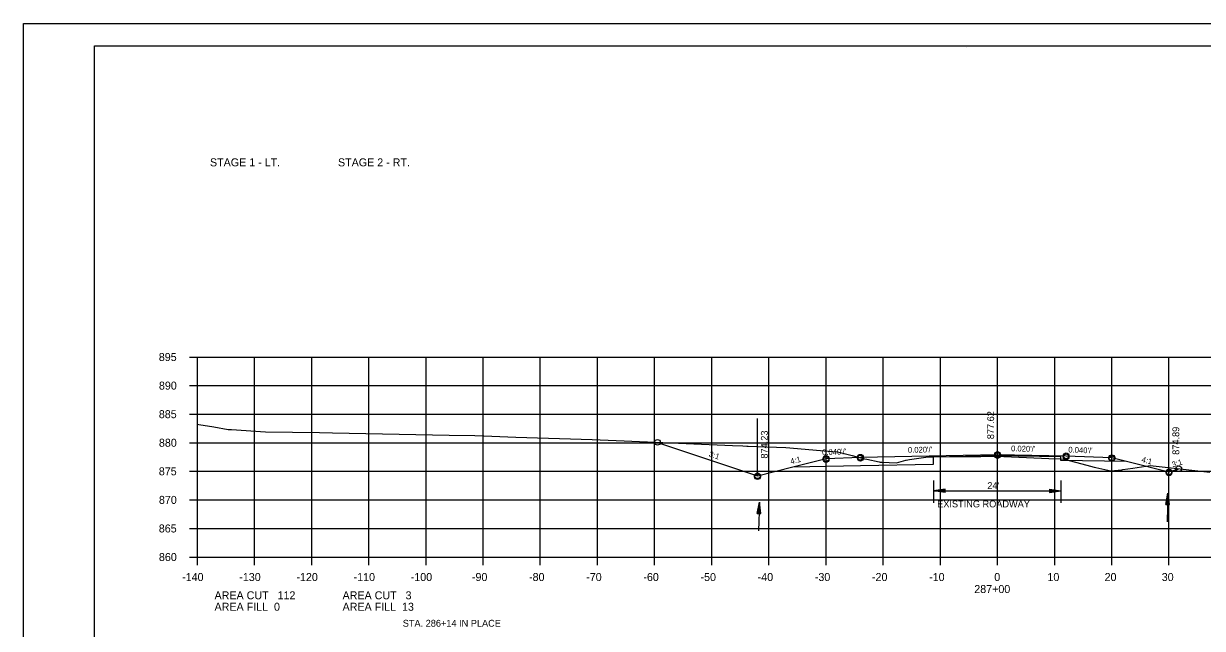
# Model space of a CAD drawing. Extents: x 1486524 to 1499135, y 326561 to 337924.
# Drawn here: x 1488812.5 to 1489018.7, y 332460.1 to 332566 of the extents above; entities that cross this region are included whole.
import ezdxf

# ---------------------------------------------------------------- set-up
doc = ezdxf.new("R2010")
doc.units = 0
for name, color, linetype in [('Default', 7, 'Continuous'), ('E_Const Align', 7, 'Continuous'), ('E_Const Align Station', 7, 'Continuous'), ('E_Ownership Information', 7, 'Continuous'), ('E_Property Line', 7, 'Continuous'), ('E_Proposed ROW and Easements', 7, 'Continuous'), ('E_Proposed ROW Fig Annot', 7, 'Continuous'), ('E_Quarter Calls', 7, 'Continuous'), ('E_Survey Point', 7, 'Continuous'), ('E_Title Sheet', 7, 'Continuous'), ('E_Tract Number', 7, 'Continuous'), ('R_Water Annot', 7, 'Continuous'), ('R_Xsect Elev', 7, 'Continuous'), ('R_Xsect Slope', 7, 'Continuous')]:
    doc.layers.add(name, color=color, linetype=linetype)

msp = doc.modelspace()

# ---------------------------------------------------------------- linework, layer by layer
at = {"layer": 'E_Const Align'}
for p, q in [((1488841.49, 332507.61), (1488842.89, 332507.61)), ((1488842.89, 332472.61), (1488842.89, 332507.61)), ((1488841.49, 332502.61), (1488842.89, 332502.61)), ((1488841.49, 332497.61), (1488842.89, 332497.61)), ((1488841.49, 332492.61), (1488842.89, 332492.61)), ((1488841.49, 332487.61), (1488842.89, 332487.61)), ((1488841.49, 332482.61), (1488842.89, 332482.61)), ((1488841.49, 332477.61), (1488842.89, 332477.61)), ((1488841.49, 332472.61), (1488842.89, 332472.61)), ((1488842.89, 332472.61), (1489122.89, 332472.61)), ((1488842.89, 332471.21), (1488842.89, 332472.61)), ((1488852.89, 332471.21), (1488852.89, 332472.61)), ((1488862.89, 332471.21), (1488862.89, 332472.61)), ((1488872.89, 332471.21), (1488872.89, 332472.61)), ((1488882.89, 332471.21), (1488882.89, 332472.61)), ((1488892.89, 332471.21), (1488892.89, 332472.61)), ((1488902.89, 332471.21), (1488902.89, 332472.61)), ((1488912.89, 332471.21), (1488912.89, 332472.61)), ((1488922.89, 332471.21), (1488922.89, 332472.61)), ((1488932.89, 332471.21), (1488932.89, 332472.61)), ((1488942.89, 332471.21), (1488942.89, 332472.61)), ((1488952.89, 332471.21), (1488952.89, 332472.61)), ((1488962.89, 332471.21), (1488962.89, 332472.61)), ((1488972.89, 332471.21), (1488972.89, 332472.61)), ((1488982.89, 332471.21), (1488982.89, 332472.61)), ((1488992.89, 332471.21), (1488992.89, 332472.61)), ((1489002.89, 332471.21), (1489002.89, 332472.61)), ((1489012.89, 332471.21), (1489012.89, 332472.61))]:
    msp.add_line(p, q, dxfattribs=at)
at = {"layer": 'E_Ownership Information'}
for p, q in [((1488842.89, 332507.61), (1489122.89, 332507.61)), ((1488842.89, 332472.61), (1488842.89, 332507.61)), ((1488852.89, 332472.61), (1488852.89, 332507.61)), ((1488862.89, 332472.61), (1488862.89, 332507.61)), ((1488872.89, 332472.61), (1488872.89, 332507.61)), ((1488882.89, 332472.61), (1488882.89, 332507.61)), ((1488892.89, 332472.61), (1488892.89, 332507.61)), ((1488902.89, 332472.61), (1488902.89, 332507.61)), ((1488912.89, 332472.61), (1488912.89, 332507.61)), ((1488922.89, 332472.61), (1488922.89, 332507.61)), ((1488932.89, 332472.61), (1488932.89, 332507.61)), ((1488942.89, 332472.61), (1488942.89, 332507.61)), ((1488952.89, 332472.61), (1488952.89, 332507.61)), ((1488962.89, 332472.61), (1488962.89, 332507.61)), ((1488972.89, 332472.61), (1488972.89, 332507.61)), ((1488982.89, 332472.61), (1488982.89, 332507.61)), ((1488992.89, 332472.61), (1488992.89, 332507.61)), ((1489002.89, 332472.61), (1489002.89, 332507.61)), ((1489012.89, 332472.61), (1489012.89, 332507.61)), ((1488842.89, 332502.61), (1489122.89, 332502.61)), ((1488842.89, 332497.61), (1489122.89, 332497.61)), ((1488842.89, 332492.61), (1489122.89, 332492.61)), ((1488842.89, 332487.61), (1489122.89, 332487.61)), ((1488842.89, 332482.61), (1489122.89, 332482.61)), ((1488842.89, 332477.61), (1489122.89, 332477.61)), ((1488842.89, 332472.61), (1489122.89, 332472.61))]:
    msp.add_line(p, q, dxfattribs=at)
at = {"layer": 'E_Property Line'}
for p, q in [((1488824.89, 332562.07), (1489141.07, 332562.07)), ((1488824.89, 332356.61), (1488824.89, 332562.07)), ((1488977.41, 332561.81), (1488977.41, 332561.81)), ((1488977.41, 332561.81), (1488977.41, 332561.81))]:
    msp.add_line(p, q, dxfattribs=at)
at = {"layer": 'E_Proposed ROW and Easements'}
for p, q in [((1488971.71, 332486.02), (1488971.71, 332482.09)), ((1488993.99, 332486.02), (1488993.99, 332482.09)), ((1488973.71, 332484.5), (1488971.71, 332484.2)), ((1488973.71, 332483.9), (1488971.71, 332484.2)), ((1488973.71, 332484.45), (1488972.04, 332484.2)), ((1488973.71, 332483.95), (1488972.04, 332484.2)), ((1488973.71, 332484.4), (1488972.39, 332484.2)), ((1488973.71, 332484), (1488972.39, 332484.2)), ((1488973.71, 332484.35), (1488972.72, 332484.2)), ((1488973.71, 332484.05), (1488972.72, 332484.2)), ((1488973.71, 332484.3), (1488973.06, 332484.2)), ((1488973.71, 332484.11), (1488973.06, 332484.2)), ((1488973.71, 332484.25), (1488973.39, 332484.2)), ((1488973.71, 332484.16), (1488973.39, 332484.2)), ((1488973.71, 332483.9), (1488973.71, 332484.5)), ((1488991.99, 332484.51), (1488993.99, 332484.21)), ((1488991.99, 332484.51), (1488991.99, 332483.91)), ((1488991.99, 332484.46), (1488993.65, 332484.21)), ((1488991.99, 332484.41), (1488993.31, 332484.21)), ((1488991.99, 332484.36), (1488992.98, 332484.21)), ((1488991.99, 332484.3), (1488992.64, 332484.21)), ((1488991.99, 332484.25), (1488992.3, 332484.21)), ((1488991.99, 332483.91), (1488993.99, 332484.21)), ((1488991.99, 332484.11), (1488992.64, 332484.21)), ((1488991.99, 332484.01), (1488993.31, 332484.21)), ((1488991.99, 332483.96), (1488993.65, 332484.21)), ((1488991.99, 332484.06), (1488992.98, 332484.21)), ((1488991.99, 332484.16), (1488992.3, 332484.21))]:
    msp.add_line(p, q, dxfattribs=at)
at = {"layer": 'E_Proposed ROW Fig Annot'}
for p, q in [((1488971.71, 332484.2), (1488993.99, 332484.21)), ((1488940.86, 332480.23), (1488941.22, 332482.22)), ((1488940.86, 332480.23), (1488941.22, 332482.22)), ((1488940.91, 332480.23), (1488941.21, 332481.89)), ((1488940.91, 332480.23), (1488941.21, 332481.89)), ((1488941.41, 332480.21), (1488941.21, 332481.89)), ((1488941.41, 332480.21), (1488941.21, 332481.89)), ((1488941.46, 332480.21), (1488941.22, 332482.22)), ((1488941.46, 332480.21), (1488941.22, 332482.22)), ((1489012.35, 332481.8), (1489012.71, 332483.79)), ((1489012.35, 332481.8), (1489012.71, 332483.79)), ((1489012.35, 332481.8), (1489012.95, 332481.78)), ((1489012.35, 332481.8), (1489012.95, 332481.78)), ((1489012.4, 332481.8), (1489012.7, 332483.45)), ((1489012.4, 332481.8), (1489012.7, 332483.45)), ((1489012.45, 332481.79), (1489012.69, 332483.11)), ((1489012.45, 332481.79), (1489012.69, 332483.11)), ((1489012.5, 332481.79), (1489012.68, 332482.78)), ((1489012.5, 332481.79), (1489012.68, 332482.78)), ((1489012.55, 332481.79), (1489012.67, 332482.44)), ((1489012.55, 332481.79), (1489012.67, 332482.44)), ((1489012.6, 332481.79), (1489012.66, 332482.1)), ((1489012.6, 332481.79), (1489012.66, 332482.1)), ((1489012.69, 332481.79), (1489012.66, 332482.1)), ((1489012.69, 332481.79), (1489012.66, 332482.1)), ((1489012.75, 332481.78), (1489012.67, 332482.44)), ((1489012.75, 332481.78), (1489012.67, 332482.44)), ((1489012.8, 332481.78), (1489012.68, 332482.78)), ((1489012.8, 332481.78), (1489012.68, 332482.78)), ((1489012.85, 332481.78), (1489012.69, 332483.11)), ((1489012.85, 332481.78), (1489012.69, 332483.11)), ((1489012.9, 332481.78), (1489012.7, 332483.45)), ((1489012.9, 332481.78), (1489012.7, 332483.45)), ((1489012.95, 332481.78), (1489012.71, 332483.79)), ((1489012.95, 332481.78), (1489012.71, 332483.79)), ((1488940.86, 332480.23), (1488941.46, 332480.21)), ((1488940.86, 332480.23), (1488941.46, 332480.21)), ((1488940.96, 332480.23), (1488941.2, 332481.54)), ((1488940.96, 332480.23), (1488941.2, 332481.54)), ((1488941.01, 332480.22), (1488941.19, 332481.21)), ((1488941.01, 332480.22), (1488941.19, 332481.21)), ((1488941.06, 332480.22), (1488941.18, 332480.87)), ((1488941.06, 332480.22), (1488941.18, 332480.87)), ((1488941.11, 332480.22), (1488941.16, 332480.54)), ((1488941.11, 332480.22), (1488941.16, 332480.54)), ((1488941.2, 332480.22), (1488941.16, 332480.54)), ((1488941.2, 332480.22), (1488941.16, 332480.54)), ((1488941.25, 332480.22), (1488941.18, 332480.87)), ((1488941.25, 332480.22), (1488941.18, 332480.87)), ((1488941.3, 332480.22), (1488941.19, 332481.21)), ((1488941.3, 332480.22), (1488941.19, 332481.21)), ((1488941.35, 332480.21), (1488941.2, 332481.54)), ((1488941.35, 332480.21), (1488941.2, 332481.54))]:
    msp.add_line(p, q, dxfattribs=at)
at = {"layer": 'E_Quarter Calls'}
msp.add_line((1488812.48, 332565.97), (1489145.82, 332565.97), dxfattribs=at)
for points in [[(1488812.48, 332565.97), (1489145.82, 332565.97), (1489145.82, 332352.63), (1488812.48, 332352.63)], [(1489058.81, 332562.07), (1489058.81, 332552.19), (1489094.54, 332552.19), (1489094.54, 332549.27), (1489117.74, 332549.27), (1489117.74, 332524.94), (1489141.07, 332524.94), (1489141.07, 332356.61), (1488824.89, 332356.61), (1488824.89, 332562.07)]]:
    msp.add_lwpolyline(points, close=True, dxfattribs=at)
for centre in [(1488923.39, 332492.68), (1488923.39, 332492.68), (1488952.89, 332489.84), (1488952.89, 332489.84), (1488952.89, 332489.67), (1488958.89, 332490.08), (1488958.89, 332490.08), (1488958.89, 332489.91), (1488982.89, 332490.56), (1488982.89, 332490.56), (1488982.89, 332490.39), (1488994.89, 332490.32), (1488994.89, 332490.32), (1488994.89, 332490.15), (1489002.89, 332490), (1489002.89, 332490), (1489002.89, 332489.83), (1489012.89, 332487.5), (1489012.89, 332487.5), (1489014.59, 332488.07), (1489014.59, 332488.07), (1488940.89, 332486.84), (1488940.89, 332486.84), (1488940.89, 332486.67), (1489012.89, 332487.33)]:
    msp.add_circle(centre, 0.5, dxfattribs=at)
at = {"layer": 'E_Survey Point'}
msp.add_lwpolyline([(1488947.06, 332488.39), (1488958.89, 332488.62), (1488971.67, 332488.88), (1488971.67, 332490.17), (1488982.89, 332490.4), (1488993.88, 332490.18), (1488993.89, 332489.59), (1489005.45, 332489.36)], dxfattribs=at)
at = {"layer": 'E_Title Sheet'}
msp.add_lwpolyline([(1488923.39, 332492.68), (1488940.89, 332486.84), (1488947.06, 332488.39), (1488952.89, 332489.84), (1488958.89, 332490.08), (1488982.89, 332490.56), (1488994.89, 332490.32), (1489002.89, 332490), (1489005.45, 332489.36), (1489012.89, 332487.5), (1489014.59, 332488.07)], dxfattribs=at)
at = {"layer": 'E_Tract Number'}
msp.add_lwpolyline([(1488842.89, 332495.85), (1488843.16, 332495.83), (1488845.79, 332495.4), (1488848.27, 332494.95), (1488848.84, 332494.92), (1488854.78, 332494.54), (1488864.27, 332494.4), (1488866.53, 332494.36), (1488886.93, 332493.95), (1488891.41, 332493.86), (1488893.02, 332493.82), (1488898.59, 332493.6), (1488911.99, 332493.16), (1488917.57, 332492.92), (1488936.5, 332492.12), (1488938.3, 332492.05), (1488939.01, 332492.02), (1488939.28, 332492.03), (1488945.85, 332491.79), (1488953.23, 332491.12), (1488954.91, 332491.01), (1488957.48, 332490.36), (1488959.64, 332489.81), (1488960.05, 332489.71), (1488962.19, 332489.25), (1488962.36, 332489.21), (1488962.62, 332489.2), (1488965.2, 332489.08), (1488966.83, 332489.55), (1488966.91, 332489.58), (1488967.49, 332489.66), (1488970.37, 332490.11), (1488970.77, 332490.13), (1488971.67, 332490.17), (1488979.95, 332490.22), (1488982.7, 332490.24), (1488991.85, 332489.88), (1488993.88, 332489.81), (1488994.45, 332489.76), (1488994.56, 332489.75), (1488998.52, 332488.67), (1488999.79, 332488.32), (1489000.07, 332488.28), (1489002.69, 332487.71), (1489004.63, 332487.87), (1489004.82, 332487.91), (1489006.54, 332488.18), (1489009.61, 332488.63), (1489012.23, 332488.33), (1489020.02, 332487.49)], dxfattribs=at)
at = {"layer": 'R_Water Annot'}
for p, q in [((1488941.22, 332482.22), (1488941.06, 332477.22)), ((1489012.71, 332483.79), (1489012.55, 332478.79))]:
    msp.add_line(p, q, dxfattribs=at)
at = {"layer": 'R_Xsect Elev'}
for p, q in [((1488982.89, 332490.23), (1488982.89, 332500.23)), ((1488940.89, 332486.84), (1488940.89, 332496.84)), ((1489012.89, 332487.5), (1489012.89, 332497.5))]:
    msp.add_line(p, q, dxfattribs=at)

# ---------------------------------------------------------------- texts
at = {"layer": 'Default'}
for s, height, p in [('STAGE 1 - LT.', 1.4, (1488845.09, 332540.98)), ('STAGE 2 - RT.', 1.4, (1488867.49, 332540.98)), ('STA. 286+14 IN PLACE', 1.2, (1488878.82, 332460.42))]:
    msp.add_text(s, height=height, dxfattribs=at).set_placement(p)
at = {"layer": 'E_Const Align Station'}
for s, p in [('895', (1488836.14, 332506.91)), ('890', (1488836.16, 332501.91)), ('885', (1488836.14, 332496.91)), ('880', (1488836.16, 332491.91)), ('875', (1488836.14, 332486.91)), ('870', (1488836.16, 332481.91)), ('865', (1488836.14, 332476.91)), ('860', (1488836.16, 332471.91)), ('-140', (1488840.22, 332468.41)), ('-130', (1488850.22, 332468.41)), ('-120', (1488860.22, 332468.41)), ('-110', (1488870.22, 332468.41)), ('-100', (1488880.22, 332468.41)), ('-90', (1488890.92, 332468.41)), ('-80', (1488900.92, 332468.41)), ('-70', (1488910.92, 332468.41)), ('-60', (1488920.92, 332468.41)), ('-50', (1488930.92, 332468.41)), ('-40', (1488940.92, 332468.41)), ('-30', (1488950.92, 332468.41)), ('-20', (1488960.92, 332468.41)), ('-10', (1488970.92, 332468.41)), ('0', (1488982.32, 332468.41)), ('10', (1488991.62, 332468.41)), ('20', (1489001.62, 332468.41)), ('30', (1489011.62, 332468.41)), ('287+00', (1488978.82, 332466.31)), ('AREA CUT   112', (1488845.89, 332465.21)), ('AREA CUT   3', (1488868.29, 332465.21)), ('AREA FILL  0', (1488845.89, 332463.21)), ('AREA FILL  13', (1488868.29, 332463.21))]:
    msp.add_text(s, height=1.4, dxfattribs=at).set_placement(p)
at = {"layer": 'E_Proposed ROW Fig Annot'}
for s, p in [("24'", (1488981.1, 332484.51)), ('EXISTING ROADWAY', (1488972.33, 332481.3))]:
    msp.add_text(s, height=1.2, dxfattribs=at).set_placement(p)
at = {"layer": 'R_Xsect Elev'}
for s, p in [('877.62', (1488982.29, 332493.23)), ('874.23', (1488942.69, 332489.84)), ('874.89', (1489014.69, 332490.5))]:
    msp.add_text(s, height=1.2, rotation=90, dxfattribs=at).set_placement(p)
at = {"layer": 'R_Xsect Slope'}
for s, rotation, p in [("0.020'/'", 358.8542, (1488985.25, 332491.12)), ('3:1', 341.5651, (1488932.3, 332490.23)), ('4:1', 14.0362, (1488946.76, 332488.83)), ("0.040'/'", 2.2906, (1488952.21, 332490.42)), ("0.020'/'", 1.1458, (1488967.22, 332490.85)), ("0.040'/'", 357.7094, (1488995.26, 332490.91)), ('4:1', 345.9638, (1489008.01, 332489.24)), ('3:1', 18.4349, (1489013.58, 332488.26))]:
    msp.add_text(s, height=1, rotation=rotation, dxfattribs=at).set_placement(p)

doc.saveas('drawing.dxf')
